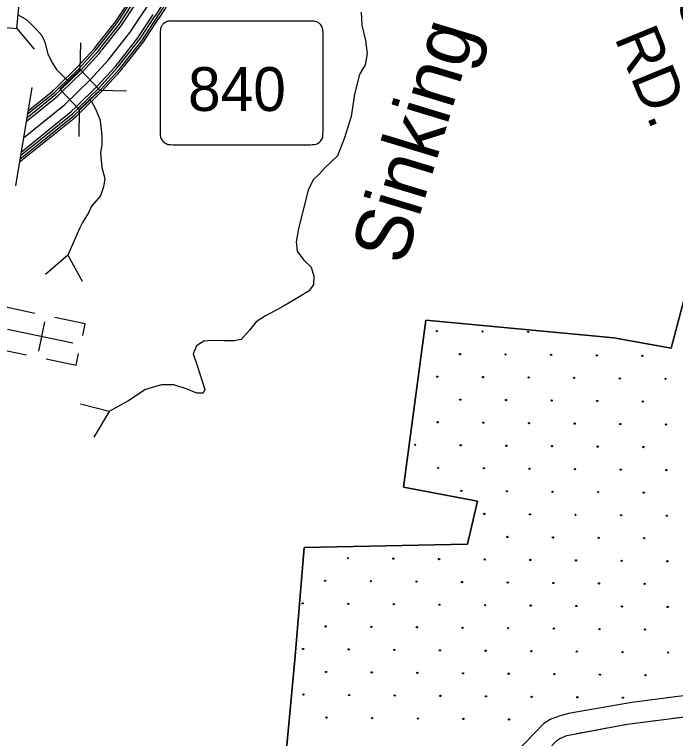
# Model space of a CAD drawing. Extents: x 1788175 to 1969470, y 584502 to 738744.
# Drawn here: x 1845792 to 1851363, y 638570 to 644675 of the extents above; entities that cross this region are included whole.
import ezdxf

# ---------------------------------------------------------------- set-up
doc = ezdxf.new("R2010")
doc.units = 0
for name, color, linetype in [('DESIGN - DRAINAGE - Bridges and Cross Drains Size Text', 7, 'Continuous'), ('DESIGN - EROSION CONTROL - Devices', 7, 'Continuous'), ('DESIGN - ROW - Right-of-Way and Easement Labels', 7, 'Continuous'), ('DESIGN - ROW - Slope Lines', 7, 'Continuous'), ('DESIGN - SCRATCH - User 1', 7, 'Continuous'), ('DESIGN - SHEET - Corner Text', 7, 'Continuous'), ('DESIGN - TRANSPORTATION - Text', 7, 'Continuous'), ('DESIGN - UTILITIES - Cable (Underground) with Text', 7, 'Continuous'), ('SURVEY - CENTERLINE - Preliminary Text', 7, 'Continuous'), ('SURVEY - DRAINAGE - Bridges', 7, 'Continuous'), ('SURVEY - DRAINAGE - Storm Sewer', 7, 'Continuous')]:
    doc.layers.add(name, color=color, linetype=linetype)

msp = doc.modelspace()

# ---------------------------------------------------------------- linework, layer by layer
at = {"layer": 'DESIGN - EROSION CONTROL - Devices'}
for centre in [(1849351.5, 642006), (1849736.1, 642002.3), (1850120.6, 641998.5), (1849545.7, 641811.9), (1849930.2, 641808.1), (1850314.8, 641804.4), (1850699.3, 641800.7), (1851083.9, 641796.9), (1849355.3, 641621.5), (1849739.8, 641617.7), (1850124.4, 641614), (1850508.9, 641610.3), (1850893.5, 641606.5), (1851278, 641602.8), (1849549.4, 641427.3), (1849934, 641423.6), (1850318.5, 641419.8), (1850703.1, 641416.1), (1851087.6, 641412.4), (1849359, 641236.9), (1849743.5, 641233.2), (1850128.1, 641229.4), (1850512.7, 641225.7), (1850897.2, 641222), (1851281.8, 641218.2), (1849168.6, 641046.5), (1849553.1, 641042.8), (1849937.7, 641039), (1850322.2, 641035.3), (1850706.8, 641031.6), (1851091.4, 641027.8), (1849362.7, 640852.3), (1849747.3, 640848.6), (1850131.8, 640844.9), (1850516.4, 640841.1), (1850900.9, 640837.4), (1851285.5, 640833.7), (1849556.9, 640658.2), (1849941.4, 640654.5), (1850326, 640650.7), (1850710.5, 640647), (1851095.1, 640643.3), (1849751, 640464.1), (1850135.6, 640460.3), (1850520.1, 640456.6), (1850904.7, 640452.9), (1851289.2, 640449.1), (1849945.2, 640269.9), (1850329.7, 640266.2), (1850714.3, 640262.4), (1851098.8, 640258.7), (1848601.1, 640090.7), (1848985.6, 640087), (1849370.2, 640083.2), (1849754.7, 640079.5), (1850139.3, 640075.8), (1850523.9, 640072), (1850908.4, 640068.3), (1851293, 640064.6), (1848410.7, 639900.3), (1848795.2, 639896.6), (1849179.8, 639892.8), (1849564.3, 639889.1), (1849948.9, 639885.4), (1850333.4, 639881.6), (1850718, 639877.9), (1851102.6, 639874.2), (1848220.3, 639709.9), (1848604.8, 639706.2), (1848989.4, 639702.4), (1849373.9, 639698.7), (1849758.5, 639695), (1850143, 639691.2), (1850527.6, 639687.5), (1850912.1, 639683.8), (1851296.7, 639680), (1848414.4, 639515.7), (1848799, 639512), (1849183.5, 639508.3), (1849568.1, 639504.5), (1849952.6, 639500.8), (1850337.2, 639497.1), (1850721.7, 639493.3), (1851106.3, 639489.6), (1848224, 639325.3), (1848608.6, 639321.6), (1848993.1, 639317.9), (1849377.7, 639314.1), (1849762.2, 639310.4), (1850146.8, 639306.7), (1850531.3, 639302.9), (1850915.9, 639299.2), (1851300.4, 639295.5), (1848418.1, 639131.2), (1848802.7, 639127.5), (1849187.3, 639123.7), (1849571.8, 639120), (1849956.4, 639116.3), (1850340.9, 639112.5), (1850725.5, 639108.8), (1851110, 639105.1), (1848227.7, 638940.8), (1848612.3, 638937), (1848996.8, 638933.3), (1849381.4, 638929.6), (1849766, 638925.8), (1850150.5, 638922.1), (1850535.1, 638918.4), (1850919.6, 638914.6), (1848421.9, 638746.6), (1848806.4, 638742.9), (1849191, 638739.2), (1849575.5, 638735.4), (1849960.1, 638731.7)]:
    msp.add_circle(centre, 5.28, dxfattribs=at)
for centre, start, end in [((1849164.9, 641431), 306.60493, 38.22996), ((1851304.2, 638910.9), 41.91127, 152.80229)]:
    msp.add_arc(centre, 5.28, start, end, dxfattribs=at)
at = {"layer": 'DESIGN - ROW - Slope Lines'}
msp.add_line((1847019.6, 644518.3), (1847019.6, 643686.5), dxfattribs=at)
for points in [[(1848392.4, 644507.8), (1848392.3, 644515.6), (1848392.2, 644523.6), (1848391.1, 644538.3), (1848389.8, 644548.7), (1848388, 644559.5), (1848386, 644565.5), (1848382.8, 644572.1), (1848378.4, 644579.6), (1848373, 644587), (1848368.2, 644592.4), (1848362.4, 644598), (1848357.7, 644601.8), (1848351.3, 644606.3), (1848346.3, 644609.2), (1848337.9, 644613.2), (1848331.8, 644615.4), (1848324.6, 644616.8), (1848315.4, 644618.2), (1848307.3, 644619), (1848298.6, 644619.5), (1848286.3, 644619.7), (1848276.8, 644619), (1847119.6, 644619.7), (1847110.1, 644619.7), (1847099.9, 644619), (1847090.7, 644617.9), (1847081.7, 644616.2), (1847077.4, 644614.9), (1847070.2, 644611.8), (1847063.7, 644608.4), (1847058.5, 644605.2), (1847049.6, 644598.4), (1847043.5, 644592.6), (1847038.3, 644586.7), (1847034.4, 644581.4), (1847028.7, 644571.8), (1847025.3, 644564.4), (1847023.4, 644559.3), (1847022.7, 644555.5), (1847022.1, 644552.2), (1847021.3, 644544.9), (1847020.2, 644535.6), (1847019.8, 644527.7), (1847019.6, 644521), (1847019.6, 644503.1)], [(1848282.6, 643577.2), (1848303.2, 643577.5), (1848320.2, 643577.7), (1848330.5, 643580.2), (1848342.8, 643585), (1848353.9, 643591.4), (1848362.8, 643598.2), (1848370.9, 643606.2), (1848377.2, 643614.2), (1848383.2, 643624), (1848386.8, 643631.7), (1848389.3, 643638.8), (1848390.9, 643646.3), (1848391.7, 643654.6), (1848392, 643664.6), (1848392.4, 643687.9), (1848392.4, 644507.8)], [(1847019.6, 643686.5), (1847019.7, 643677.5), (1847020.3, 643667.4), (1847021, 643657.9), (1847022.1, 643648.7), (1847023.6, 643639.5), (1847026.3, 643631.8), (1847029.8, 643624.6), (1847034.2, 643617.2), (1847039.7, 643609.9), (1847045.2, 643603.7), (1847052.5, 643597.1), (1847059.5, 643591.9), (1847067.5, 643587.1), (1847076.1, 643583.1), (1847085, 643580), (1847092.2, 643579.1), (1847107.2, 643577.9), (1847126, 643577.2), (1848282.6, 643577.2)]]:
    msp.add_lwpolyline(points, dxfattribs=at)
at = {"layer": 'DESIGN - SCRATCH - User 1'}
for points in [[(1845696, 637664.2), (1847276.4, 637088.9), (1847263.8, 636982.8), (1847922.4, 636858), (1848006.3, 637638.9), (1848157.3, 639264.4), (1848233.5, 640181.1), (1849609, 640210.2), (1849694.3, 640571.3), (1849069.7, 640688.5), (1849257.4, 642098.6), (1850843, 641948.8), (1851327.4, 641861.6), (1851523.6, 642606), (1852295.3, 642536.8), (1852534.9, 643947.6), (1853067.1, 643871), (1852989.5, 642908.3), (1854466, 642697), (1854850.6, 645154.3)], [(1852101.3, 639016.9), (1850995.4, 638874.1), (1850461.3, 638781.7), (1850383.4, 638759.1), (1850305.8, 638729.7), (1850252.7, 638697.2), (1850017.9, 638452.1)]]:
    msp.add_lwpolyline(points, dxfattribs=at)
at = {"layer": 'DESIGN - SHEET - Corner Text'}
for points in [[(1849868.4, 637352), (1849884.6, 637393.1), (1849964.7, 637690.2), (1849998.9, 637984.5), (1850009.4, 638098.6), (1850026.6, 638162.8), (1850065.5, 638245.3), (1850300, 638488.5), (1850363.1, 638553.4), (1850386.8, 638571.7), (1850446.4, 638596.5), (1850956.4, 638691.6), (1852431.8, 638880.1)], [(1851343.2, 638741), (1851474.1, 638757.7)], [(1850932.7, 638687.2), (1850956.4, 638691.6), (1851063.5, 638705.3)], [(1851063.5, 638705.3), (1851194.4, 638722)], [(1850525.7, 638611.3), (1850655.5, 638635.5)], [(1850655.5, 638635.5), (1850785.3, 638659.7)]]:
    msp.add_lwpolyline(points, dxfattribs=at)
at = {"layer": 'DESIGN - TRANSPORTATION - Text'}
for points in [[(1845823.8, 644672.5), (1845897, 644629.8), (1845928.3, 644598.5), (1845978.4, 644548.5), (1846022.2, 644498.4), (1846047.2, 644442.1), (1846072.2, 644342), (1846109.8, 644266.9), (1846147.3, 644210.6), (1846216.1, 644141.8), (1846246.2, 644119.2)], [(1848715.1, 644694.1), (1848718.5, 644584.2), (1848750.1, 644456.7), (1848765.5, 644344.9), (1848748.7, 644250.7), (1848699.8, 644168.1), (1848657.4, 644004), (1848629, 643814.1), (1848572.1, 643633.7), (1848515.2, 643481.9), (1848404.4, 643378.2), (1848361, 643329.7), (1848309.7, 643281), (1848266.9, 643194.4), (1848185.2, 642869.4), (1848164.7, 642757.1), (1848175.6, 642679.3), (1848230.5, 642604.1), (1848293.2, 642545), (1848316.1, 642467.4), (1848313, 642397.3), (1848275.8, 642344.9), (1848182.6, 642287.6), (1848043.9, 642207.7), (1847907, 642133.8), (1847827.8, 642082.7), (1847772.7, 642014), (1847703.8, 641935), (1847642.1, 641922.2), (1847556.2, 641923), (1847458.3, 641925.6), (1847388.5, 641920.6), (1847325.1, 641881.8), (1847298, 641813.4), (1847333.3, 641708), (1847374.8, 641584.6), (1847395.7, 641512.9), (1847382.1, 641482.7), (1847328.2, 641482), (1847247.9, 641516.8), (1847135.6, 641551.3), (1847031.7, 641551.8), (1846896.4, 641511.9), (1846747.9, 641415.9), (1846648.7, 641360.6), (1846589.5, 641326.8), (1846460.8, 641112.5)], [(1846422.2, 643960.7), (1846441.4, 643941.5), (1846472.7, 643885.2), (1846510.2, 643791.4), (1846522.7, 643710), (1846529, 643641.2), (1846529, 643578.6), (1846516.5, 643509.8), (1846529, 643384.7), (1846554, 643290.8), (1846541.5, 643222), (1846516.5, 643146.9), (1846441.4, 643059.3), (1846416.4, 643003), (1846366.3, 642921.6), (1846341.3, 642871.6), (1846241.2, 642646.3), (1846052.9, 642481.9)], [(1846241.2, 642646.3), (1846361.8, 642427.4)], [(1846589.5, 641326.8), (1846347.7, 641390.6)]]:
    msp.add_lwpolyline(points, dxfattribs=at)
at = {"layer": 'DESIGN - UTILITIES - Cable (Underground) with Text'}
for p, q in [((1845964.4, 642154.9), (1845718.2, 642206.1)), ((1845996.8, 641835.4), (1846048.3, 642083.7)), ((1846387.1, 642067.1), (1846131.7, 642120.1)), ((1846366.9, 641969.5), (1846387, 642066.5)), ((1845641.8, 641858), (1845894.5, 641805.5)), ((1846310.8, 641719), (1846331.1, 641816.7)), ((1846059.4, 641771.3), (1846310.8, 641719.1))]:
    msp.add_line(p, q, dxfattribs=at)
msp.add_lwpolyline([(1846284.3, 641903.7), (1845733.1, 642018.2)], dxfattribs=at)
at = {"layer": 'SURVEY - CENTERLINE - Preliminary Text'}
for points in [[(1845867.2, 643634.9), (1846217.2, 643916.5), (1846429.5, 644124.3), (1846580.9, 644289.4), (1846765.9, 644524.9), (1846939.8, 644787.5), (1847089.5, 645059.4), (1847221, 645353.4), (1847289.9, 645540.9), (1847410.9, 645985.7), (1847480, 646317.6), (1848681, 652087.3), (1848727.3, 652305.5), (1848770, 652440.6), (1848809, 652540.8), (1848876.8, 652685.8), (1848977.8, 652827.2), (1849081.7, 652945.5), (1849197.1, 653055.2), (1849309.6, 653138.9), (1849419.3, 653219.7), (1849600.3, 653348.1), (1850766.3, 654148.1)], [(1846979.3, 644664.1), (1847026.4, 644735.1), (1847180, 645014.3), (1847226.1, 645117.2)], [(1846995.9, 644653), (1847043.5, 644724.8), (1847198, 645005.4), (1847244.3, 645109)], [(1847010.5, 644643.4), (1847058.5, 644715.7), (1847213.6, 644997.6), (1847260.3, 645101.9)], [(1846481.3, 644407.7), (1846643, 644613.7), (1846767.8, 644802)], [(1846495, 644396.9), (1846657.2, 644603.4), (1846782.4, 644792.3)], [(1846510.8, 644384.5), (1846673.4, 644591.7), (1846799, 644781.3)], [(1846527.3, 644372.7), (1846689.9, 644579.8), (1846816.4, 644770.9)], [(1846664.5, 644265), (1846831.4, 644477.6), (1846961.9, 644674.5)], [(1846680.4, 644252.5), (1846847.9, 644465.7), (1846978.8, 644663.3)], [(1846696.2, 644240.1), (1846864.1, 644454), (1846995.4, 644652.3)], [(1846709.9, 644229.3), (1846878.3, 644443.8), (1847010, 644642.6)], [(1846148.2, 644060.9), (1846320.6, 644229.7), (1846465.4, 644387.5), (1846480.7, 644407)], [(1846160.4, 644048.4), (1846333.2, 644217.5), (1846478.7, 644376.1), (1846494.5, 644396.2)], [(1846174.4, 644034.1), (1846347.6, 644203.6), (1846494, 644363.2), (1846510.2, 644383.8)], [(1846189.3, 644020.3), (1846362.2, 644189.5), (1846509.5, 644350), (1846526.7, 644372)], [(1846311.3, 643895.6), (1846487.5, 644068.1), (1846642.5, 644237), (1846663.9, 644264.3)], [(1846325.5, 643881.1), (1846502.1, 644054), (1846658, 644223.9), (1846679.9, 644251.8)], [(1846339.4, 643866.8), (1846516.5, 644040.1), (1846673.3, 644210.9), (1846695.6, 644239.4)], [(1846351.7, 643854.3), (1846529, 644027.9), (1846686.6, 644199.6), (1846709.4, 644228.6)], [(1845900.3, 643833.5), (1846128.1, 644016.8), (1846159.8, 644047.8)], [(1845904.6, 643859.4), (1846116.5, 644029.9), (1846147.5, 644060.3)], [(1845890.3, 643773.8), (1846154.9, 643986.6), (1846188.6, 644019.6)], [(1845895.3, 643803.8), (1846141.4, 644001.8), (1846173.8, 644033.5)], [(1845833, 643429.6), (1846309.3, 643812.8), (1846351, 643853.7)], [(1845837.3, 643455.5), (1846297.6, 643825.9), (1846338.8, 643866.2)], [(1845842.2, 643485.2), (1846284.3, 643840.9), (1846324.8, 643880.5)], [(1845847.2, 643515.2), (1846270.9, 643856.1), (1846310.6, 643895)]]:
    msp.add_lwpolyline(points, dxfattribs=at)
at = {"layer": 'SURVEY - DRAINAGE - Bridges'}
msp.add_lwpolyline([(1854848.2, 645134), (1854466, 642697), (1852989.5, 642908.3), (1853067.1, 643871), (1852534.9, 643947.6), (1852295.3, 642536.8), (1851523.6, 642606), (1851327.4, 641861.6), (1850843, 641948.8), (1849257.4, 642098.6), (1849069.7, 640688.5), (1849694.3, 640571.3), (1849609, 640210.2), (1848233.5, 640181.1), (1848157.3, 639264.4), (1848006.3, 637638.9), (1847922.4, 636858), (1847263.8, 636982.8), (1847276.4, 637088.9), (1845696, 637664.2), (1844605.2, 637803.4), (1844561.3, 637382)], dxfattribs=at)
at = {"layer": 'SURVEY - DRAINAGE - Storm Sewer'}
for p, q in [((1845813.1, 644557.6), (1845958.2, 644382.8)), ((1846346.3, 644209.7), (1846351.6, 644436.8)), ((1846510.3, 644037.8), (1846737.3, 644032.5)), ((1846338.4, 643873.8), (1846333.1, 643646.7))]:
    msp.add_line(p, q, dxfattribs=at)
for points in [[(1845598.6, 644816.2), (1845576.5, 644579.6), (1845813.1, 644557.6), (1845835.1, 644794.2)], [(1846338.4, 643873.8), (1846510.3, 644037.8), (1846346.3, 644209.7), (1846174.4, 644045.7)]]:
    msp.add_lwpolyline(points, close=True, dxfattribs=at)
msp.add_lwpolyline([(1845937.9, 644059), (1845799.7, 643229.6)], dxfattribs=at)

# ---------------------------------------------------------------- texts
at = {"layer": 'DESIGN - DRAINAGE - Bridges and Cross Drains Size Text'}
msp.add_text('Sinking', height=475, rotation=73.08502, dxfattribs=at).set_placement((1849076.7, 642548.9))
at = {"layer": 'DESIGN - ROW - Right-of-Way and Easement Labels'}
for s, p in [('MOCCASIN', (1851044.9, 645559.3)), ('RD.', (1850844.9, 644479.9))]:
    msp.add_text(s, height=370, rotation=292.33733, dxfattribs=at).set_placement(p)
at = {"layer": 'DESIGN - ROW - Slope Lines'}
msp.add_text('840', height=369.6, dxfattribs=at).set_placement((1847254.6, 643861.3))

doc.saveas('drawing.dxf')
